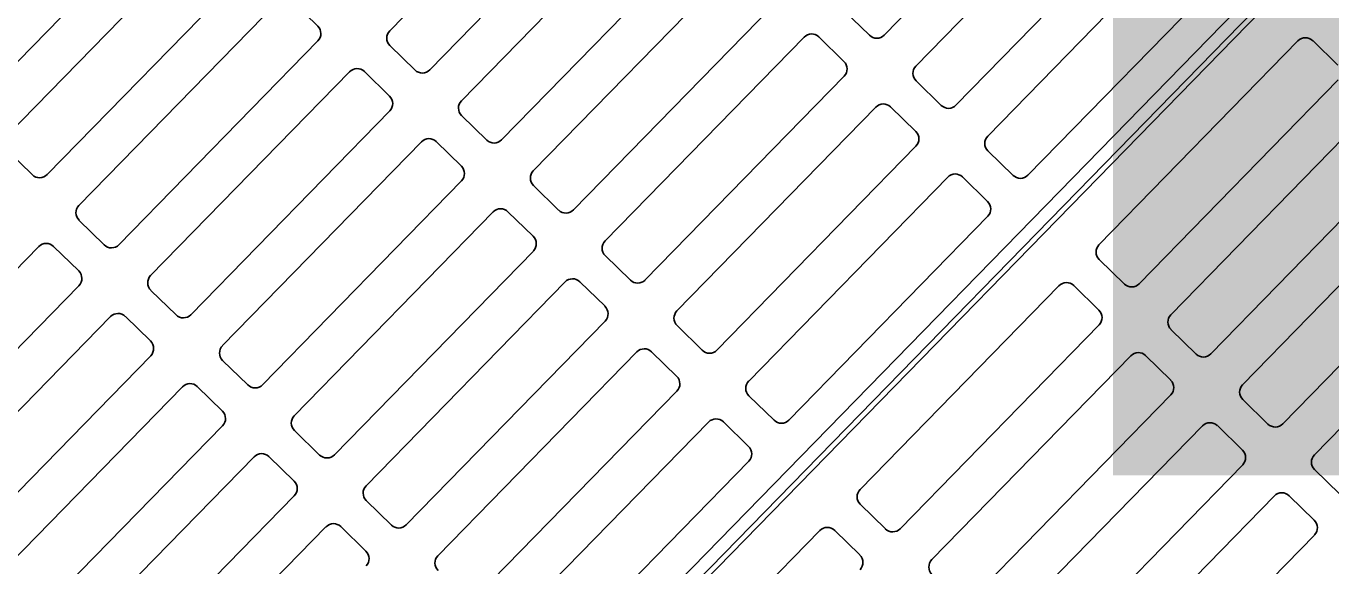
# Model space of a CAD drawing. Extents: x 2253035 to 2279930, y 13774972 to 13793443.
# Drawn here: x 2255494.827 to 2255496.681, y 13791426.857 to 13791427.624 of the extents above; entities that cross this region are included whole.
import ezdxf

# ---------------------------------------------------------------- set-up
doc = ezdxf.new("R2010")
doc.units = 0
for name, color, linetype in [('E_Utility_ATT_Xbox', 7, 'Continuous'), ('E_Utility_Fiber Optic_Fiber Optic Cable_FOC', 7, 'Continuous'), ('E_Utility_Gas_Gas Line_GL_Elevation', 7, 'Continuous'), ('E_Utility_Water_Water Line_WL_Description', 7, 'Continuous')]:
    doc.layers.add(name, color=color, linetype=linetype)

msp = doc.modelspace()

# ---------------------------------------------------------------- linework, layer by layer
at = {"layer": 'E_Utility_ATT_Xbox'}
msp.add_line((2255495.9324, 13791426.9854), (2255495.9324, 13791426.9854), dxfattribs=at)
at = {"layer": 'E_Utility_Fiber Optic_Fiber Optic Cable_FOC'}
for p, q in [((2255494.8822, 13791425.9147), (2255496.9771, 13791428.0615)), ((2255496.9824, 13791428.0563), (2255494.8875, 13791425.9095))]:
    msp.add_line(p, q, dxfattribs=at)
for points in [[(2255495.626, 13791427.9071), (2255495.3432, 13791427.6173)], [(2255496.046, 13791427.6111), (2255496.3288, 13791427.9008)], [(2255495.4002, 13791427.5617), (2255495.683, 13791427.8515)], [(2255496.3738, 13791427.8569), (2255496.091, 13791427.5671)], [(2255495.728, 13791427.8075), (2255495.4452, 13791427.5177)], [(2255494.7544, 13791427.5123), (2255495.0372, 13791427.8021)], [(2255496.148, 13791427.5115), (2255496.4308, 13791427.8013)], [(2255495.0822, 13791427.7582), (2255494.7995, 13791427.4684)], [(2255495.5022, 13791427.4621), (2255495.785, 13791427.7519)], [(2255496.4758, 13791427.7573), (2255496.1931, 13791427.4675)], [(2255494.8564, 13791427.4128), (2255495.1392, 13791427.7025)], [(2255495.8301, 13791427.7079), (2255495.5473, 13791427.4182)], [(2255496.2501, 13791427.4119), (2255496.5328, 13791427.7017)], [(2255495.1843, 13791427.6586), (2255494.9015, 13791427.3688)], [(2255495.241, 13791427.6239), (2255495.2052, 13791427.6588)], [(2255495.6043, 13791427.3626), (2255495.887, 13791427.6523)], [(2255495.9893, 13791427.6457), (2255496.025, 13791427.6108)], [(2255494.9585, 13791427.3132), (2255495.2413, 13791427.603)], [(2255495.9321, 13791427.6084), (2255495.6493, 13791427.3186)], [(2255495.9888, 13791427.5737), (2255495.953, 13791427.6086)], [(2255496.3512, 13791427.3132), (2255496.634, 13791427.603)], [(2255496.6549, 13791427.6032), (2255496.6907, 13791427.5683)], [(2255495.3435, 13791427.5964), (2255495.3792, 13791427.5614)], [(2255495.2863, 13791427.559), (2255495.0035, 13791427.2692)], [(2255495.343, 13791427.5243), (2255495.3073, 13791427.5593)], [(2255495.7063, 13791427.263), (2255495.9891, 13791427.5527)], [(2255496.0913, 13791427.5461), (2255496.1271, 13791427.5112)], [(2255496.691, 13791427.5473), (2255496.4082, 13791427.2576)], [(2255496.0341, 13791427.5088), (2255495.7514, 13791427.219)], [(2255496.0909, 13791427.4741), (2255496.0551, 13791427.509)], [(2255495.0605, 13791427.2136), (2255495.3433, 13791427.5034)], [(2255495.4455, 13791427.4968), (2255495.4813, 13791427.4619)], [(2255496.4533, 13791427.2136), (2255496.736, 13791427.5034)], [(2255495.3883, 13791427.4594), (2255495.1056, 13791427.1697)], [(2255495.4451, 13791427.4248), (2255495.4093, 13791427.4597)], [(2255495.8083, 13791427.1634), (2255496.0911, 13791427.4532)], [(2255494.7997, 13791427.4474), (2255494.8355, 13791427.4125)], [(2255496.1933, 13791427.4466), (2255496.2291, 13791427.4117)], [(2255496.793, 13791427.4478), (2255496.5103, 13791427.158)], [(2255495.1626, 13791427.114), (2255495.4453, 13791427.4038)], [(2255496.1362, 13791427.4092), (2255495.8534, 13791427.1194)], [(2255496.1929, 13791427.3745), (2255496.1571, 13791427.4095)], [(2255496.5553, 13791427.114), (2255496.8381, 13791427.4038)], [(2255495.5475, 13791427.3972), (2255495.5833, 13791427.3623)], [(2255494.9017, 13791427.3479), (2255494.9375, 13791427.3129)], [(2255495.4904, 13791427.3599), (2255495.2076, 13791427.0701)], [(2255495.5471, 13791427.3252), (2255495.5113, 13791427.3601)], [(2255495.9104, 13791427.0638), (2255496.1932, 13791427.3536)], [(2255496.8951, 13791427.3482), (2255496.6123, 13791427.0584)], [(2255494.8446, 13791427.3105), (2255494.5618, 13791427.0207)], [(2255494.9013, 13791427.2758), (2255494.8655, 13791427.3108)], [(2255495.2646, 13791427.0145), (2255495.5474, 13791427.3042)], [(2255495.6496, 13791427.2976), (2255495.6854, 13791427.2627)], [(2255496.3873, 13791427.2573), (2255496.3515, 13791427.2922)], [(2255496.6573, 13791427.0145), (2255496.9401, 13791427.3042)], [(2255494.6188, 13791426.9651), (2255494.9016, 13791427.2549)], [(2255495.5924, 13791427.2603), (2255495.3096, 13791426.9705)], [(2255495.6492, 13791427.2256), (2255495.6134, 13791427.2605)], [(2255496.0116, 13791426.9651), (2255496.2943, 13791427.2549)], [(2255496.3153, 13791427.2551), (2255496.3511, 13791427.2202)], [(2255495.0038, 13791427.2483), (2255495.0396, 13791427.2134)], [(2255494.9466, 13791427.2109), (2255494.6639, 13791426.9211)], [(2255495.0034, 13791427.1763), (2255494.9676, 13791427.2112)], [(2255495.3666, 13791426.9149), (2255495.6494, 13791427.2047)], [(2255495.7516, 13791427.1981), (2255495.7874, 13791427.1631)], [(2255496.3513, 13791427.1993), (2255496.0685, 13791426.9095)], [(2255496.4893, 13791427.1577), (2255496.4535, 13791427.1927)], [(2255495.6945, 13791427.1607), (2255495.4117, 13791426.8709)], [(2255495.7512, 13791427.126), (2255495.7154, 13791427.161)], [(2255494.7208, 13791426.8655), (2255495.0036, 13791427.1553)], [(2255495.1058, 13791427.1487), (2255495.1416, 13791427.1138)], [(2255496.1136, 13791426.8655), (2255496.3964, 13791427.1553)], [(2255496.4173, 13791427.1556), (2255496.4531, 13791427.1206)], [(2255495.0487, 13791427.1113), (2255494.7659, 13791426.8216)], [(2255495.1054, 13791427.0767), (2255495.0696, 13791427.1116)], [(2255495.4687, 13791426.8153), (2255495.7514, 13791427.1051)], [(2255495.8537, 13791427.0985), (2255495.8894, 13791427.0636)], [(2255496.4534, 13791427.0997), (2255496.1706, 13791426.8099)], [(2255496.5913, 13791427.0582), (2255496.5556, 13791427.0931)], [(2255494.8229, 13791426.766), (2255495.1057, 13791427.0557)], [(2255495.2079, 13791427.0491), (2255495.2436, 13791427.0142)], [(2255495.7965, 13791427.0611), (2255495.5137, 13791426.7714)], [(2255495.8532, 13791427.0265), (2255495.8174, 13791427.0614)], [(2255496.2156, 13791426.766), (2255496.4984, 13791427.0557)], [(2255496.5194, 13791427.056), (2255496.5551, 13791427.0211)], [(2255495.1507, 13791427.0118), (2255494.8679, 13791426.722)], [(2255495.2074, 13791426.9771), (2255495.1717, 13791427.012)], [(2255495.5707, 13791426.7157), (2255495.8535, 13791427.0055)], [(2255496.5554, 13791427.0001), (2255496.2726, 13791426.7103)], [(2255496.6934, 13791426.9586), (2255496.6576, 13791426.9935)], [(2255494.9249, 13791426.6664), (2255495.2077, 13791426.9562)], [(2255496.3177, 13791426.6664), (2255496.6004, 13791426.9562)], [(2255496.6214, 13791426.9564), (2255496.6572, 13791426.9215)], [(2255495.3099, 13791426.9496), (2255495.3457, 13791426.9146)], [(2255496.0476, 13791426.9092), (2255496.0118, 13791426.9442)], [(2255495.2527, 13791426.9122), (2255494.97, 13791426.6224)], [(2255495.3095, 13791426.8775), (2255495.2737, 13791426.9125)], [(2255495.6719, 13791426.617), (2255495.9547, 13791426.9068)], [(2255495.9756, 13791426.9071), (2255496.0114, 13791426.8721)], [(2255496.6574, 13791426.9005), (2255496.3747, 13791426.6108)]]:
    msp.add_lwpolyline(points, dxfattribs=at)
for centre, start, end in [((2255495.2306, 13791427.6133), 315.7003, 45.7003), ((2255495.3538, 13791427.607), 135.7003, 225.7003), ((2255495.9427, 13791427.598), 45.7003, 135.7003), ((2255496.0354, 13791427.6214), 225.7003, 315.7003), ((2255496.6446, 13791427.5926), 45.7003, 135.7003), ((2255495.9785, 13791427.5631), 315.7003, 45.7003), ((2255496.1016, 13791427.5567), 135.7003, 225.7003), ((2255495.2969, 13791427.5487), 45.7003, 135.7003), ((2255495.3896, 13791427.572), 225.7003, 315.7003), ((2255495.3327, 13791427.5137), 315.7003, 45.7003), ((2255495.4558, 13791427.5074), 135.7003, 225.7003), ((2255496.0447, 13791427.4984), 45.7003, 135.7003), ((2255496.1374, 13791427.5218), 225.7003, 315.7003), ((2255496.0805, 13791427.4635), 315.7003, 45.7003), ((2255495.3989, 13791427.4491), 45.7003, 135.7003), ((2255495.4916, 13791427.4725), 225.7003, 315.7003), ((2255496.2037, 13791427.4572), 135.7003, 225.7003), ((2255495.4347, 13791427.4142), 315.7003, 45.7003), ((2255495.5579, 13791427.4078), 135.7003, 225.7003), ((2255494.8458, 13791427.4231), 225.7003, 315.7003), ((2255496.1468, 13791427.3989), 45.7003, 135.7003), ((2255496.2395, 13791427.4223), 225.7003, 315.7003), ((2255494.9121, 13791427.3585), 135.7003, 225.7003), ((2255495.501, 13791427.3495), 45.7003, 135.7003), ((2255495.5937, 13791427.3729), 225.7003, 315.7003), ((2255496.1826, 13791427.3639), 315.7003, 45.7003), ((2255495.5368, 13791427.3146), 315.7003, 45.7003), ((2255494.8552, 13791427.3002), 45.7003, 135.7003), ((2255494.9479, 13791427.3235), 225.7003, 315.7003), ((2255495.6599, 13791427.3082), 135.7003, 225.7003), ((2255496.3618, 13791427.3028), 135.7003, 225.7003), ((2255494.891, 13791427.2652), 315.7003, 45.7003), ((2255495.0141, 13791427.2589), 135.7003, 225.7003), ((2255495.603, 13791427.2499), 45.7003, 135.7003), ((2255495.6957, 13791427.2733), 225.7003, 315.7003), ((2255496.3049, 13791427.2445), 45.7003, 135.7003), ((2255496.3976, 13791427.2679), 225.7003, 315.7003), ((2255494.9572, 13791427.2006), 45.7003, 135.7003), ((2255495.0499, 13791427.224), 225.7003, 315.7003), ((2255495.6388, 13791427.215), 315.7003, 45.7003), ((2255495.762, 13791427.2087), 135.7003, 225.7003), ((2255496.3407, 13791427.2096), 315.7003, 45.7003), ((2255496.4639, 13791427.2033), 135.7003, 225.7003), ((2255494.993, 13791427.1657), 315.7003, 45.7003), ((2255495.1162, 13791427.1593), 135.7003, 225.7003), ((2255495.7051, 13791427.1504), 45.7003, 135.7003), ((2255495.7977, 13791427.1737), 225.7003, 315.7003), ((2255496.407, 13791427.145), 45.7003, 135.7003), ((2255496.4996, 13791427.1683), 225.7003, 315.7003), ((2255495.7408, 13791427.1154), 315.7003, 45.7003), ((2255495.864, 13791427.1091), 135.7003, 225.7003), ((2255496.4427, 13791427.11), 315.7003, 45.7003), ((2255495.0593, 13791427.101), 45.7003, 135.7003), ((2255495.152, 13791427.1244), 225.7003, 315.7003), ((2255496.5659, 13791427.1037), 135.7003, 225.7003), ((2255495.0951, 13791427.0661), 315.7003, 45.7003), ((2255495.2182, 13791427.0597), 135.7003, 225.7003), ((2255495.8071, 13791427.0508), 45.7003, 135.7003), ((2255495.8998, 13791427.0742), 225.7003, 315.7003), ((2255496.509, 13791427.0454), 45.7003, 135.7003), ((2255496.6017, 13791427.0688), 225.7003, 315.7003), ((2255495.1613, 13791427.0014), 45.7003, 135.7003), ((2255495.254, 13791427.0248), 225.7003, 315.7003), ((2255495.8429, 13791427.0159), 315.7003, 45.7003), ((2255496.5448, 13791427.0105), 315.7003, 45.7003), ((2255496.6679, 13791427.0041), 135.7003, 225.7003), ((2255495.1971, 13791426.9665), 315.7003, 45.7003), ((2255495.3203, 13791426.9602), 135.7003, 225.7003), ((2255496.0222, 13791426.9548), 135.7003, 225.7003), ((2255496.611, 13791426.9458), 45.7003, 135.7003), ((2255495.2634, 13791426.9019), 45.7003, 135.7003), ((2255496.6468, 13791426.9109), 315.7003, 45.7003), ((2255495.356, 13791426.9252), 225.7003, 315.7003), ((2255495.9653, 13791426.8965), 45.7003, 135.7003), ((2255496.0579, 13791426.9198), 225.7003, 315.7003), ((2255495.2991, 13791426.8669), 315.7003, 45.7003), ((2255495.4223, 13791426.8606), 135.7003, 225.7003), ((2255496.001, 13791426.8615), 315.7003, 45.7003), ((2255496.1242, 13791426.8552), 135.7003, 225.7003)]:
    msp.add_arc(centre, 0.0148, start, end, dxfattribs=at)
at = {"layer": 'E_Utility_Water_Water Line_WL_Description'}
msp.add_lwpolyline([(2255476.3569, 13791406.9555), (2255661.7906, 13791596.9969), (2255567.5323, 13791614.8679), (2255403.1636, 13791450.1914), (2255444.3214, 13791406.1066)], dxfattribs=at)

# ---------------------------------------------------------------- texts
at = {"layer": 'E_Utility_Gas_Gas Line_GL_Elevation'}
msp.add_text('B27', height=4, dxfattribs=at).set_placement((2255495.9324, 13791426.9854))

doc.saveas('drawing.dxf')
